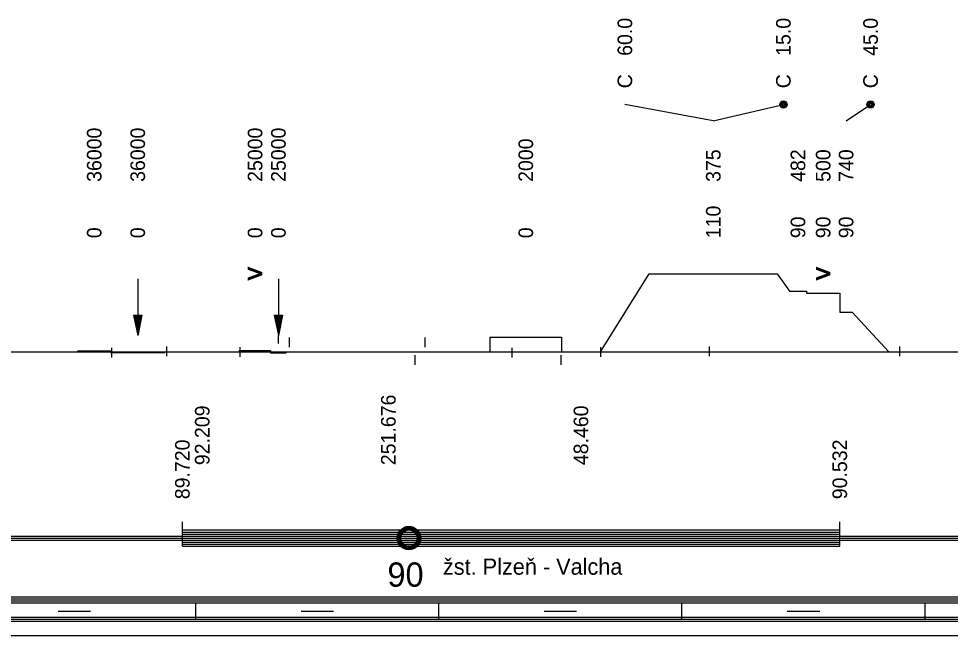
# Model space of a CAD drawing. Extents: x 2 to 10148, y 0 to 380.
# Drawn here: x 9253.1 to 9368.1, y 0 to 76.1 of the extents above; entities that cross this region are included whole.
import ezdxf

# ---------------------------------------------------------------- set-up
doc = ezdxf.new("R2010")
doc.units = 0
for name, color, linetype in [('CARKY_ZWANG', 7, 'Continuous'), ('KRIV1_CARA', 7, 'Continuous'), ('KRIV1_TEXT', 7, 'Continuous'), ('L_OBJEKTY_TEXT', 7, 'Continuous'), ('L_OBJEKTY_TVAR', 7, 'Continuous'), ('RAM', 7, 'Continuous'), ('REZERVA', 7, 'Continuous'), ('STAN_CARA', 7, 'Continuous'), ('STAN_TEXT', 7, 'Continuous')]:
    doc.layers.add(name, color=color, linetype=linetype)

msp = doc.modelspace()

# ---------------------------------------------------------------- linework, layer by layer
for p, q in [((9286.51, 36.75), (9286.51, 35.55)), ((9303.27, 36.75), (9303.27, 35.55)), ((9264.61, 35.48), (9264.61, 34.29)), ((9271.4, 35.64), (9271.4, 34.45)), ((9280.45, 35.55), (9280.45, 34.36)), ((9302.03, 34.57), (9302.03, 33.38)), ((9313.99, 35.48), (9313.99, 34.29)), ((9320.03, 34.57), (9320.03, 33.38)), ((9324.95, 35.56), (9324.95, 34.37)), ((9338.36, 35.63), (9338.36, 34.44)), ((9361.84, 35.63), (9361.84, 34.44))]:
    msp.add_line(p, q)
at = {"layer": 'CARKY_ZWANG'}
msp.add_line((9285.22, 36), (9285.22, 37), dxfattribs=at)
at = {"layer": 'KRIV1_CARA'}
for p, q in [((9324.95, 35), (9330.95, 44.6)), ((9330.95, 44.6), (9346.76, 44.6)), ((9346.76, 44.6), (9348.26, 42.47)), ((9348.26, 42.47), (9350.35, 42.47)), ((9350.35, 42.47), (9350.35, 42.2)), ((9350.35, 42.2), (9354.49, 42.2)), ((9354.49, 42.2), (9354.49, 39.86)), ((9354.49, 39.86), (9356.02, 39.86)), ((9356.02, 39.86), (9360.52, 35)), ((9311.34, 35), (9311.34, 36.8)), ((9311.34, 36.8), (9320.11, 36.8)), ((9320.11, 36.8), (9320.11, 35)), ((9138.15, 35), (9867.82, 35)), ((9260.43, 35), (9260.43, 35.1)), ((9260.43, 35.1), (9264.48, 35.1)), ((9264.48, 35.1), (9264.48, 35)), ((9264.48, 35), (9264.48, 34.9)), ((9264.48, 34.9), (9271.18, 34.9)), ((9271.18, 34.9), (9271.18, 35)), ((9280.41, 35), (9280.41, 35.14)), ((9280.41, 35.14), (9284.22, 35.14)), ((9284.22, 35.14), (9284.22, 35)), ((9284.22, 35), (9284.22, 34.86)), ((9284.22, 34.86), (9286.17, 34.86)), ((9286.17, 34.86), (9286.17, 35))]:
    msp.add_line(p, q, dxfattribs=at)
at = {"layer": 'KRIV1_TEXT'}
for p, q in [((9338.86, 63.5), (9327.95, 65.5)), ((9338.86, 63.5), (9347.51, 65.5)), ((9355.25, 63.5), (9358.27, 65.5)), ((9267.83, 44), (9267.83, 42.2)), ((9285.19, 44), (9285.19, 42.2)), ((9267.83, 42.2), (9267.83, 40)), ((9285.19, 42.2), (9285.19, 40)), ((9267.33, 39.5), (9267.83, 37)), ((9267.33, 39.5), (9268.33, 39.5)), ((9267.43, 39.5), (9267.83, 37.5)), ((9267.53, 39.5), (9267.83, 38)), ((9267.63, 39.5), (9267.83, 38.5)), ((9267.73, 39.5), (9267.83, 39)), ((9267.83, 40), (9267.83, 37)), ((9268.33, 39.5), (9267.83, 37)), ((9268.23, 39.5), (9267.83, 37.5)), ((9268.13, 39.5), (9267.83, 38)), ((9268.03, 39.5), (9267.83, 38.5)), ((9267.93, 39.5), (9267.83, 39)), ((9267.83, 39.5), (9267.83, 39.5)), ((9267.83, 39.5), (9267.83, 39.5)), ((9284.69, 39.5), (9285.19, 37)), ((9284.69, 39.5), (9285.69, 39.5)), ((9284.79, 39.5), (9285.19, 37.5)), ((9284.89, 39.5), (9285.19, 38)), ((9284.99, 39.5), (9285.19, 38.5)), ((9285.09, 39.5), (9285.19, 39)), ((9285.19, 40), (9285.19, 37)), ((9285.69, 39.5), (9285.19, 37)), ((9285.59, 39.5), (9285.19, 37.5)), ((9285.49, 39.5), (9285.19, 38)), ((9285.39, 39.5), (9285.19, 38.5)), ((9285.29, 39.5), (9285.19, 39)), ((9285.19, 39.5), (9285.19, 39.5)), ((9285.19, 39.5), (9285.19, 39.5))]:
    msp.add_line(p, q, dxfattribs=at)
for centre, radius in [((9347.51, 65.5), 0.45), ((9347.51, 65.5), 0.3), ((9347.51, 65.5), 0.15), ((9358.27, 65.5), 0.45), ((9358.27, 65.5), 0.3), ((9358.27, 65.5), 0.15)]:
    msp.add_circle(centre, radius, dxfattribs=at)
at = {"layer": 'L_OBJEKTY_TVAR'}
for p, q in [((9273.34, 11), (9273.34, 14)), ((9354.47, 11), (9354.47, 14)), ((9273.34, 13), (9354.47, 13)), ((9273.34, 12.75), (9354.47, 12.75)), ((9273.34, 12.5), (9354.47, 12.5)), ((9273.34, 12.25), (9354.47, 12.25)), ((9273.34, 12), (9354.47, 12)), ((9273.34, 11.75), (9354.47, 11.75)), ((9273.34, 11.5), (9354.47, 11.5)), ((9273.34, 11.25), (9354.47, 11.25)), ((9273.34, 11), (9354.47, 11))]:
    msp.add_line(p, q, dxfattribs=at)
at = {"layer": 'RAM'}
for p, q in [((9138.15, 4.75), (9867.82, 4.75)), ((9138.15, 4.5), (9867.82, 4.5)), ((9138.15, 4.25), (9867.82, 4.25)), ((9138.15, 4), (9867.82, 4)), ((9275, 2), (9275, 4)), ((9305, 2), (9305, 4)), ((9335, 2), (9335, 4)), ((9365, 2), (9365, 4)), ((9258, 3), (9262, 3)), ((9288, 3), (9292, 3)), ((9318, 3), (9322, 3)), ((9348, 3), (9352, 3)), ((9138.15, 2.25), (9867.82, 2.25)), ((9138.15, 2), (9867.82, 2)), ((9138.15, 1.75), (9867.82, 1.75)), ((9138.15, 0), (9867.82, 0))]:
    msp.add_line(p, q, dxfattribs=at)
at = {"layer": 'REZERVA'}
for radius in [1.45, 1.4, 1.35, 1.3, 1.25, 1.2, 1.15, 1.1, 1.05, 1]:
    msp.add_circle((9301.3, 12), radius, dxfattribs=at)
at = {"layer": 'STAN_CARA'}
for p, q in [((9138.15, 12.25), (9299.8, 12.25)), ((9138.15, 12), (9299.8, 12)), ((9138.15, 12), (9299.8, 12)), ((9138.15, 11.75), (9299.8, 11.75)), ((9302.8, 12.25), (9799.8, 12.25)), ((9302.8, 12), (9799.8, 12)), ((9302.8, 12), (9799.8, 12)), ((9302.8, 11.75), (9799.8, 11.75))]:
    msp.add_line(p, q, dxfattribs=at)

# ---------------------------------------------------------------- texts
at = {"layer": 'KRIV1_TEXT'}
for s, p in [('60.0', (9328.85, 71.5)), ('15.0', (9348.41, 71.5)), ('45.0', (9359.17, 71.5)), ('C', (9328.85, 67.5)), ('C', (9348.41, 67.5)), ('C', (9359.17, 67.5)), ('36000', (9263.36, 55.95)), ('36000', (9268.73, 55.95)), ('25000', (9283.21, 55.95)), ('25000', (9286.09, 55.95)), ('2000', (9316.62, 55.95)), ('375', (9339.76, 55.95)), ('482', (9350.21, 55.95)), ('500', (9353.32, 55.95)), ('740', (9356.15, 55.95)), ('110', (9339.76, 49)), ('90', (9350.21, 49)), ('90', (9353.32, 49)), ('90', (9356.15, 49)), ('0', (9263.36, 49)), ('0', (9268.73, 49)), ('0', (9283.21, 49)), ('0', (9286.09, 49)), ('0', (9316.62, 49)), ('V', (9283.21, 43.9)), ('V', (9283.21, 43.75)), ('V', (9353.32, 43.9)), ('V', (9353.32, 43.75)), ('251.676', (9299.66, 21)), ('92.209', (9276.69, 21)), ('48.460', (9323.43, 21))]:
    msp.add_text(s, height=1.8, rotation=90, dxfattribs=at).set_placement(p)
at = {"layer": 'L_OBJEKTY_TEXT'}
for s, p in [('89.720', (9274.24, 16.8)), ('90.532', (9355.37, 16.8))]:
    msp.add_text(s, height=1.8, rotation=90, dxfattribs=at).set_placement(p)
msp.add_text('žst. Plzeň - Valcha', height=2, dxfattribs=at).set_placement((9305.5, 7.48))
at = {"layer": 'STAN_TEXT'}
msp.add_text('90', height=3, dxfattribs=at).set_placement((9298.65, 6))

doc.saveas('drawing.dxf')
